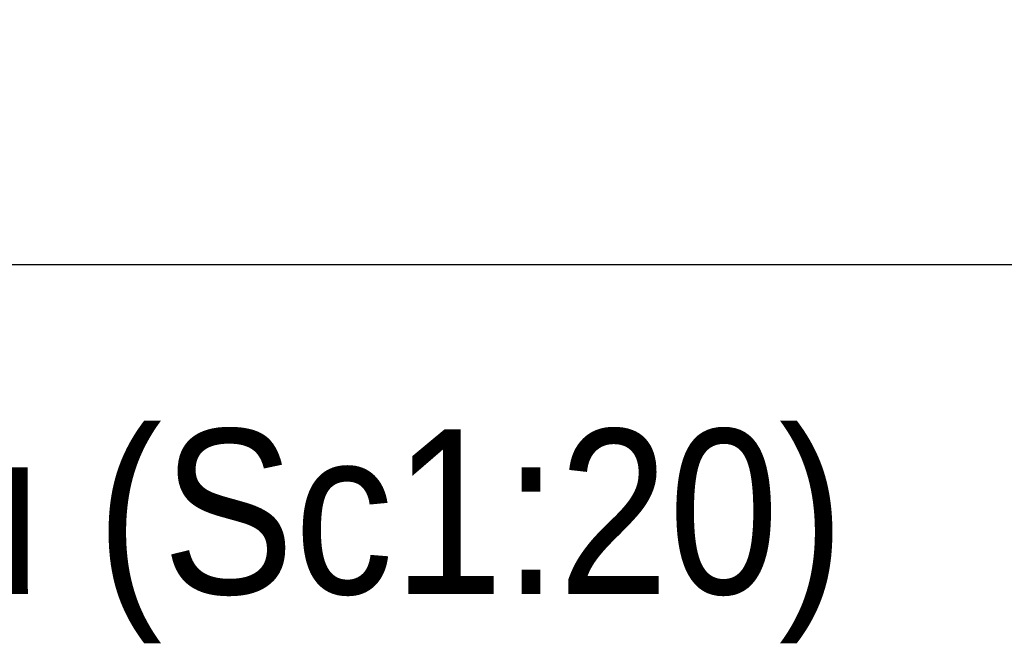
# Model space of a CAD drawing. Header units: millimetres. Extents: x -851 to 2, y 9346 to 10016.
# Tile 314 of 505: x -387 to -369, y 9408 to 9419. Entities that reach past the tile are written whole.
import ezdxf

# ---------------------------------------------------------------- set-up
doc = ezdxf.new("R2010")
doc.units = ezdxf.units.MM
doc.header["$LTSCALE"] = 10
doc.layers.get('Defpoints').update_dxf_attribs({"color": 1})
doc.layers.add('PS_DIM', color=4, linetype='Continuous', lineweight=13)
doc.layers.add('PS_TEXT', color=3, linetype='Continuous', lineweight=18)
doc.styles.add('gil', font='txt', dxfattribs={"width": 0.9})
doc.styles.add('simplex', font='simplex.shx', dxfattribs={"width": 0.75})
doc.dimstyles.new('1_20_PRZ', dxfattribs={"dimtxt": 2, "dimasz": 1, "dimexe": 2, "dimexo": 5, "dimgap": 1, "dimtad": 1, "dimdec": 0, "dimlfac": 20, "dimtxsty": 'simplex', "dimblk": 'dimznak', "dimcen": 2, "dimse1": 1, "dimse2": 1, "dimclrd": 256, "dimclrt": 4, "dimadec": 1, "dimazin": 0, "dimtfac": 1, "dimtdec": 0, "dimtix": 1, "dimtmove": 2, "dimatfit": 3, "dimldrblk": 'dim-grot', "dimfxl": 1, "dimarcsym": 0})

# ---------------------------------------------------------------- blocks, each defined once
blk = doc.blocks.new('dimznak')
at = {"color": 0}
for points in [[(0, 2), (0, -2)], [(-2, 0), (2, 0)]]:
    blk.add_lwpolyline(points, dxfattribs=at)
at = {"color": 2}
blk.add_lwpolyline([(1, 1), (-1, -1)], dxfattribs=at)
blk = doc.blocks.new('*D446')
at = {"layer": 'Defpoints', "color": 0, "transparency": 16777216}
for p in [(-427.192, 9484.375), (-183.432, 9451.11), (-183.432, 9414.752)]:
    blk.add_point(p, dxfattribs=at)
at = {"layer": 'PS_DIM', "lineweight": -2, "transparency": 16777216}
blk.add_line((-426.192, 9414.752), (-184.432, 9414.752), dxfattribs=at)
at = {"layer": 'PS_DIM', "lineweight": -2, "transparency": 16777216, "rotation": 180}
blk.add_blockref('dimznak', (-427.192, 9414.752), dxfattribs=at)
at = {"layer": 'PS_DIM', "lineweight": -2, "transparency": 16777216}
blk.add_blockref('dimznak', (-183.432, 9414.752), dxfattribs=at)
at = {"layer": 'PS_DIM', "color": 4, "transparency": 16777216, "insert": (-305.312, 9416.752), "char_height": 2, "attachment_point": 5, "style": 'simplex'}
blk.add_mtext('4875', dxfattribs=at)
blk = doc.blocks.new('dim-grot')
blk.add_hatch(color=256).paths.add_polyline_path([(0, 0), (-2, 0.5), (-2, -0.5)])
blk.add_lwpolyline([(0, 0), (-2, 0.5), (-2, -0.5), (0, 0)])
blk = doc.blocks.new('*X951')
at = {"color": 3, "style": 'gil', "width": 0.9}
blk.add_text('BA.564.1 Widok z przodu (Sc1:20)', height=3, dxfattribs=at).set_placement((-427.629, 9408.746))

msp = doc.modelspace()

# ---------------------------------------------------------------- block references
at = {"layer": 'PS_TEXT'}
msp.add_blockref('*X951', (0, 0), dxfattribs=at)

# ---------------------------------------------------------------- dimensions: what is measured, and where the dimension line sits
at = {"layer": 'PS_DIM'}
dim = msp.add_linear_dim(base=(-183.432, 9414.752), p1=(-427.192, 9484.375), p2=(-183.432, 9451.11), dimstyle='1_20_PRZ', dxfattribs=at)
dim.commit()
dim.dimension.update_dxf_attribs({"geometry": '*D446', "text_midpoint": (-305.312, 9416.752)})

doc.saveas('drawing.dxf')
